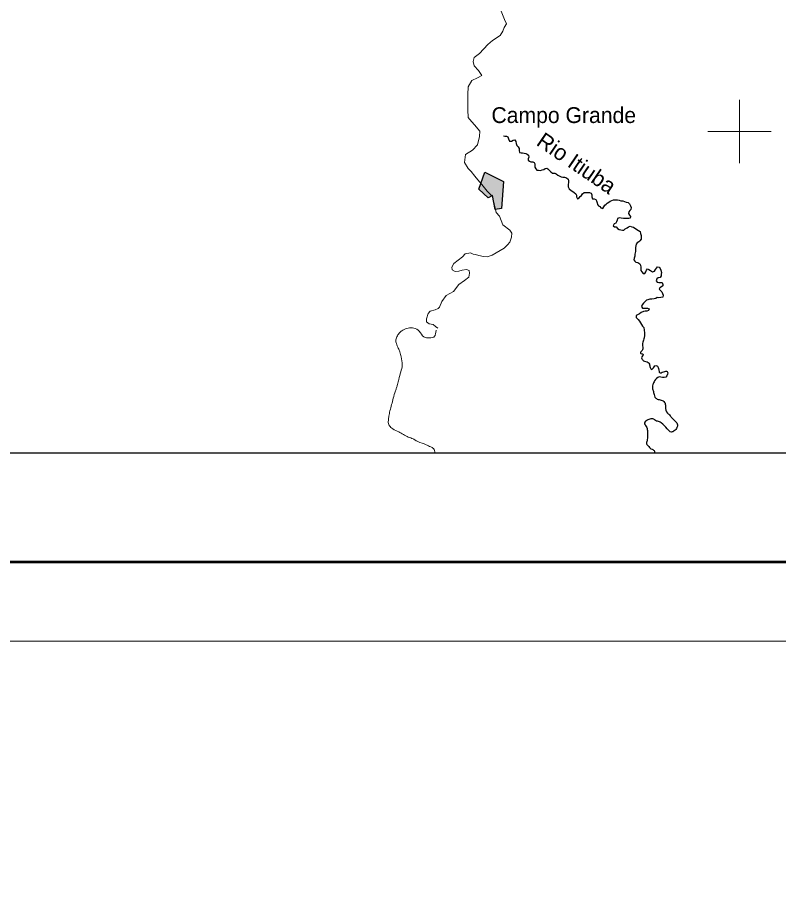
# Model space of a CAD drawing. Extents: x -1643653 to 4543381, y 1624270 to 13878484.
# Drawn here: x 727176 to 751239, y 8876229 to 8903603 of the extents above; entities that cross this region are included whole.
import ezdxf
from ezdxf.enums import TextEntityAlignment as Align

# ---------------------------------------------------------------- set-up
doc = ezdxf.new("R2010")
doc.units = 0
doc.header["$LTSCALE"] = 160
for name, color, linetype, lineweight in [('14', 7, 'Continuous', 13), ('2', 7, 'Continuous', 13), ('21', 7, 'Continuous', 25), ('24', 7, 'Continuous', 25), ('3', 7, 'Continuous', 13), ('60', 7, 'Continuous', 13)]:
    doc.layers.add(name, color=color, linetype=linetype, lineweight=lineweight)
doc.layers.add('41', color=7, linetype='Continuous')
doc.layers.add('49', color=7, linetype='Continuous')

msp = doc.modelspace()

# ---------------------------------------------------------------- hatches: boundary and pattern name
at = {"layer": '21'}
msp.add_hatch(color=256, dxfattribs=at).paths.add_polyline_path([(741953.3, 8898708.5), (742539, 8898421), (742473.5, 8897565.2), (742282.6, 8897532.8), (742195.4, 8897971), (742053.9, 8897898.6), (741759, 8898176.9)])

# ---------------------------------------------------------------- linework, layer by layer
at = {"layer": '14'}
for points in [[(741412.4, 8901164.9), (741428.6, 8901404.3), (741541.4, 8901602.8), (741720, 8901694.2), (741852.7, 8901760.1), (741756.5, 8901923.3), (741614.4, 8902071.3), (741584.3, 8902208.9), (741610.3, 8902336.2), (741778.9, 8902463.3), (742049.9, 8902742.9), (742198.1, 8902875.1), (742433, 8903027.5), (742520.2, 8903170), (742566.4, 8903287.1), (742633.1, 8903393.9), (742572.5, 8903536.7), (742471.5, 8903801.7)], [(740463, 8893777.9), (740392, 8893831.3), (740315.8, 8893892.6), (740193.7, 8893918.3), (740112.4, 8893979.6), (740107.7, 8894081.4), (740164.3, 8894249.4), (740225.7, 8894315.6), (740378.7, 8894361.1), (740480.7, 8894401.7), (740516.6, 8894447.5), (740588.5, 8894620.5), (740731.8, 8894808.8), (740966.7, 8894940.8), (741130.5, 8895164.6), (741309.3, 8895291.6), (741447.2, 8895398.4), (741468, 8895515.5), (741453.1, 8895602.1), (741371.7, 8895632.8), (741234.1, 8895612.7), (741132.1, 8895587.4), (741009.7, 8895567.3), (740918.2, 8895623.5), (740908.4, 8895710.1), (740969.9, 8895827.1), (741245.8, 8896030.4), (741332.7, 8896127), (741501, 8896162.4), (741587.4, 8896116.4), (741658.7, 8896111.1), (741765.6, 8896075.3), (741908.1, 8896049.6), (742030.3, 8896034.1), (742188.4, 8896089.8), (742438.6, 8896232), (742566.2, 8896313.2), (742668.5, 8896409.8), (742740.1, 8896496.3), (742791.7, 8896659.2), (742802.3, 8896786.6), (742741.6, 8896883.4), (742523.1, 8897046.9), (742417.1, 8897322.1), (742310.6, 8897439.5), (742250.5, 8897714.7), (742190.2, 8897938.9), (742027.8, 8898112.4), (741855.3, 8898316.5), (741733.6, 8898464.5), (741637.2, 8898581.8), (741520.6, 8898734.9), (741424.2, 8898831.8), (741312.8, 8899015.4), (741344.3, 8899265), (741558.7, 8899402.1), (741717.3, 8899569.9), (741784.5, 8899839.8), (741790.2, 8900007.9), (741627.9, 8900201.8), (741470.7, 8900385.4), (741425, 8900441.6), (741415.7, 8900681), (741411.2, 8900849.1), (741412.4, 8901164.9)]]:
    msp.add_lwpolyline(points, dxfattribs=at)
msp.add_spline([(740417.8, 8893718), (740395, 8893617.9), (740366.3, 8893527), (740201.3, 8893471.8), (740024.2, 8893508.9), (739877.2, 8893682.8), (739707.5, 8893786.1), (739358.5, 8893717.2), (739264.2, 8893644.1), (739189.2, 8893539.6), (739143.8, 8893408.5), (739155.2, 8893295.7), (739216.5, 8893150.5), (739263.3, 8893031.3), (739303.8, 8892876.6), (739340.8, 8892619.9), (739297.6, 8892401.9), (739233.3, 8892164.3), (739191.8, 8891997.3), (739163, 8891901.3), (739128.9, 8891800.4), (739054.6, 8891568.2), (739006.8, 8891365.7), (738954.1, 8891168.5), (738917.5, 8890996.2), (738902.9, 8890869.1), (738913.8, 8890741), (738932.9, 8890704.5), (739041.4, 8890598.4), (739232.1, 8890509.7), (739532.1, 8890340.4), (739683, 8890283.8), (739782.9, 8890223.9), (739838, 8890196.4), (740094.7, 8890100.1), (740245.1, 8890028.2), (740325, 8889979.3), (740376.2, 8889839.6), (740376.7, 8889836.8)], degree=3, dxfattribs=at)
at = {"layer": '2'}
for p, q in [((750000, 8899000), (750000, 8901000)), ((749000, 8900000), (751000, 8900000))]:
    msp.add_line(p, q, dxfattribs=at)
at = {"layer": '21'}
msp.add_lwpolyline([(741953.3, 8898708.5), (742539, 8898421), (742473.5, 8897565.2), (742282.6, 8897532.8), (742195.4, 8897971), (742053.9, 8897898.6), (741759, 8898176.9)], close=True, dxfattribs=at)
at = {"layer": '24'}
for points in [[(742537.4, 8899861.4), (742586, 8899849), (742636.8, 8899848.6), (742682.4, 8899822.9), (742702.3, 8899761.6), (742732.4, 8899695.2), (742793.4, 8899689.7), (742844.5, 8899719.9), (742900.5, 8899729.8), (742935.7, 8899678.6), (742945.5, 8899617.4), (742960.3, 8899551.1), (743005.8, 8899510.1), (743035.9, 8899453.8), (743035.5, 8899392.7), (743045.2, 8899331.5), (743096, 8899321), (743146.9, 8899320.7), (743197.7, 8899315.3), (743248.5, 8899304.8), (743294.1, 8899284.1), (743334.5, 8899243.1), (743344.3, 8899187), (743323.6, 8899136.2), (743318.2, 8899085.3), (743358.7, 8899054.4), (743409.4, 8899038.8), (743470.5, 8899038.4), (743516.1, 8899017.8), (743536.1, 8898971.8), (743535.8, 8898920.9), (743535.4, 8898864.8), (743560.5, 8898813.8), (743595.8, 8898777.9), (743646.7, 8898772.4), (743707.7, 8898767), (743763.7, 8898781.9), (743814.7, 8898796.8), (743855.6, 8898827.1), (743906.5, 8898842.1), (743947, 8898811.3), (743982.3, 8898770.3), (744032.9, 8898724.1), (744093.6, 8898683), (744159.7, 8898682.6), (744210.5, 8898661.9), (744261, 8898620.8), (744321.8, 8898584.7), (744367.5, 8898564.1), (744418.2, 8898548.5), (744474.2, 8898548.1), (744530, 8898527.4), (744580.6, 8898491.4), (744595.5, 8898440.3), (744595.1, 8898379.2), (744589.6, 8898318.1), (744584, 8898251.9), (744619.1, 8898180.4), (744679.8, 8898129.1), (744735.6, 8898103.3), (744776.1, 8898072.4), (744831.7, 8898031.3), (744851.8, 8897985.3), (744851.4, 8897929.3), (744881.5, 8897873.1), (744932.6, 8897903.3), (744968.4, 8897938.8), (745009.3, 8897974.2), (745040.2, 8898024.9), (745086.3, 8898070.4), (745147.3, 8898070.1), (745203.2, 8898064.6), (745259.2, 8898064.2), (745315, 8898043.5), (745329.9, 8897992.5), (745329.5, 8897931.3), (745354.5, 8897870.1), (745405.3, 8897869.7), (745456, 8897843.9), (745486.3, 8897803), (745506.2, 8897741.7), (745510.9, 8897690.8), (745541.2, 8897649.8), (745586.8, 8897624.1), (745622.1, 8897583.1), (745677.9, 8897562.4), (745713.9, 8897618.2), (745744.7, 8897663.8), (745785.6, 8897699.2), (745821.5, 8897734.6), (745872.5, 8897759.8), (745913.5, 8897795.2), (745964.5, 8897820.3), (746020.5, 8897835.2), (746076.5, 8897834.9), (746142.6, 8897834.4), (746193.4, 8897829), (746254.3, 8897808.3), (746315.3, 8897807.9), (746371.1, 8897782), (746421.9, 8897766.4)], [(746421.9, 8897766.4), (746477.7, 8897750.8), (746523.2, 8897709.8), (746553.3, 8897648.4), (746573.3, 8897592.3), (746567.8, 8897536.3), (746537, 8897495.7), (746501.2, 8897460.3), (746495.7, 8897409.4), (746520.8, 8897353.2), (746556.1, 8897312.2), (746549.6, 8897261.7), (746504.8, 8897246.3), (746443.7, 8897246.7), (746387.8, 8897247.1), (746336.9, 8897247.4), (746265.8, 8897258.1), (746209.9, 8897263.5), (746148.8, 8897248.6), (746133.1, 8897192.7), (746112.4, 8897141.9), (746091.8, 8897096.2), (746035.7, 8897076.2), (746009.8, 8897015.2), (746050.3, 8896979.3), (746106.2, 8896978.9), (746146.5, 8896927.7), (746197.2, 8896901.9), (746248, 8896891.4), (746298.8, 8896880.9), (746349.7, 8896880.6), (746390.6, 8896921.1), (746451.9, 8896956.3), (746497.9, 8896981.5), (746548.9, 8897006.6), (746599.6, 8896985.9), (746655.5, 8896970.3), (746726.3, 8896918.9), (746812.5, 8896872.5), (746857.9, 8896831.5), (746867.7, 8896770.3), (746892.7, 8896714.1), (746897.4, 8896647.8), (746891.9, 8896596.9), (746856, 8896546.2), (746815.1, 8896510.8), (746764, 8896480.6), (746738.2, 8896434.9), (746722.6, 8896384.1), (746717.2, 8896333.2), (746716.7, 8896261.9), (746711.2, 8896200.8), (746695.4, 8896119.4), (746695, 8896058.2), (746669.1, 8895997.3), (746663.6, 8895941.3), (746688.8, 8895895.3), (746729.2, 8895864.4), (746785.1, 8895853.9), (746845.9, 8895817.9), (746871, 8895771.9), (746880.8, 8895710.7), (746880.3, 8895649.5), (746885.1, 8895598.6), (746915.3, 8895557.6), (746955.7, 8895511.5), (747011.6, 8895511.2), (747037.4, 8895556.8), (747058.1, 8895612.8), (747088.9, 8895653.3), (747134.5, 8895632.6), (747185.2, 8895601.7), (747251.1, 8895565.7), (747312.2, 8895585.7), (747343.1, 8895631.3), (747373.9, 8895676.9), (747404.7, 8895717.5), (747465.7, 8895712), (747495.9, 8895671.1), (747515.9, 8895614.9), (747530.6, 8895538.4), (747530.2, 8895487.5), (747529.9, 8895436.5), (747493.9, 8895380.7), (747432.8, 8895370.9), (747391.9, 8895335.5), (747371.1, 8895274.5), (747401.3, 8895233.6), (747452.2, 8895228.2), (747503, 8895227.8), (747553.9, 8895222.4), (747573.8, 8895166.3), (747578.6, 8895115.3), (747537.7, 8895085), (747481.5, 8895059.9), (747460.9, 8895014.2), (747496.2, 8894978.3), (747541.7, 8894932.2), (747566.7, 8894876), (747586.7, 8894819.8), (747576.1, 8894763.8)], [(747576.1, 8894763.8), (747515, 8894748.9), (747453.9, 8894739.2), (747398, 8894749.7), (747357.1, 8894714.3), (747306.2, 8894704.4), (747234.9, 8894699.8), (747168.8, 8894695.1), (747107.6, 8894675.2), (747056.7, 8894670.4), (747005.5, 8894614.7), (746969.5, 8894569.1), (746928.5, 8894518.4), (746907.8, 8894462.5), (746937.9, 8894411.4), (746988.8, 8894411), (747039.7, 8894410.7), (747095.6, 8894415.4), (747141.2, 8894389.7), (747120.6, 8894344), (747074.7, 8894323.9), (747023.7, 8894314), (746962.6, 8894304.2), (746891.2, 8894274.1), (746840.1, 8894233.7), (746794.2, 8894213.6), (746738, 8894183.4), (746732.5, 8894117.2), (746793.1, 8894055.7), (746838.5, 8894004.5), (746868.6, 8893948.3), (746903.9, 8893897.1), (746934.1, 8893846), (746974.5, 8893805), (746979.5, 8893799.8)]]:
    msp.add_lwpolyline(points, dxfattribs=at)
msp.add_spline([(746979.5, 8893799.8), (746986.5, 8893472.8), (746946.2, 8893341.5), (746940.6, 8893178.3), (746921.6, 8893071.8), (746873.1, 8892996.9), (746953.2, 8892953.1), (746908.6, 8892842.4), (746932.2, 8892790.5), (746966.7, 8892753.5), (747117.8, 8892702), (747151.5, 8892644.6), (747178.3, 8892536.3), (747217.1, 8892478.7), (747258.7, 8892502.7), (747285.1, 8892527.3), (747322.8, 8892587.2), (747384.3, 8892595.2), (747442.4, 8892506.2), (747459.4, 8892408.6), (747468.7, 8892382.7), (747601.9, 8892403.3), (747719.4, 8892409.2), (747672.7, 8892237.3), (747458.7, 8892240.1), (747316.6, 8892112.5), (747261.6, 8891997.1), (747248.6, 8891915.8), (747270.3, 8891807.8), (747301.9, 8891689.2), (747324.6, 8891606.6), (747398.8, 8891542.6), (747519.9, 8891507.5), (747634.7, 8891436.9), (747660.9, 8891308.3), (747729.8, 8891091.3), (747764.6, 8891064.5), (747813.7, 8891011.6), (747877.2, 8890932.7), (748043.5, 8890727.4), (748025.2, 8890641.2), (747934.9, 8890537.3), (747847, 8890499.7), (747718, 8890601.5), (747520.5, 8890787.5), (747410.2, 8890842.6), (747379.7, 8890843.7), (747314.9, 8890886.9), (747203.8, 8890916.5), (747131.6, 8890893.7), (747085.1, 8890874.9), (747079.8, 8890870), (747064.4, 8890865.5), (747033, 8890841.1), (747000.5, 8890786.1), (747052.8, 8890677), (747089.2, 8890553.1), (747088.7, 8890389.7), (747077.9, 8890226.6), (747064.2, 8890125), (747137.8, 8890040.6), (747176.7, 8889988.1), (747236.8, 8889955.3), (747316.1, 8889891.1), (747301, 8889836.8)], degree=3, dxfattribs=at)
at = {"layer": '3'}
msp.add_lwpolyline([(842807.3, 9032387.8), (842807.3, 8883887.8), (553961.7, 8883887.8), (553961.7, 9032387.8)], close=True, dxfattribs=at)
msp.add_lwpolyline([(842807.3, 9032387.8), (842807.3, 8883887.8), (553961.7, 8883887.8), (553961.7, 9032387.8)], close=True, dxfattribs=at)
at = {"layer": '3', "lineweight": 53}
msp.add_lwpolyline([(840307.3, 9029887.8), (840307.3, 8886387.8), (560211.7, 8886387.8), (560211.7, 9029887.8)], close=True, dxfattribs=at)
msp.add_lwpolyline([(840307.3, 9029887.8), (840307.3, 8886387.8), (560211.7, 8886387.8), (560211.7, 9029887.8)], close=True, dxfattribs=at)
at = {"layer": '3', "lineweight": 25}
msp.add_lwpolyline([(563033.9, 9026438.8), (793061.1, 9026438.8), (793495.6, 8889836.8), (563468.3, 8889836.8)], close=True, dxfattribs=at)
at = {"layer": '60', "lineweight": 25}
msp.add_spline([(814781, 9009175.5), (814787.2, 9009173.4), (814796.9, 9009173.4), (814799.4, 9009172.4), (814805.1, 9009174.5), (814805.6, 9009176.5), (814811.7, 9009179.5), (814811.7, 9009179.5), (814801.5, 9009181), (814790.7, 9009181.5), (814784.1, 9009183.1), (814777.4, 9009185.1), (814778.4, 9009175.5)], degree=3, dxfattribs=at)

# ---------------------------------------------------------------- texts
at = {"layer": '41'}
msp.add_text('Campo Grande', height=500, dxfattribs=at).set_placement((742160.9, 8900263.3))
at = {"layer": '49'}
msp.add_text('Rio Itiuba', height=500, rotation=325.606, dxfattribs=at).set_placement((744712.7, 8898789.2), align=Align.CENTER)

doc.saveas('drawing.dxf')
